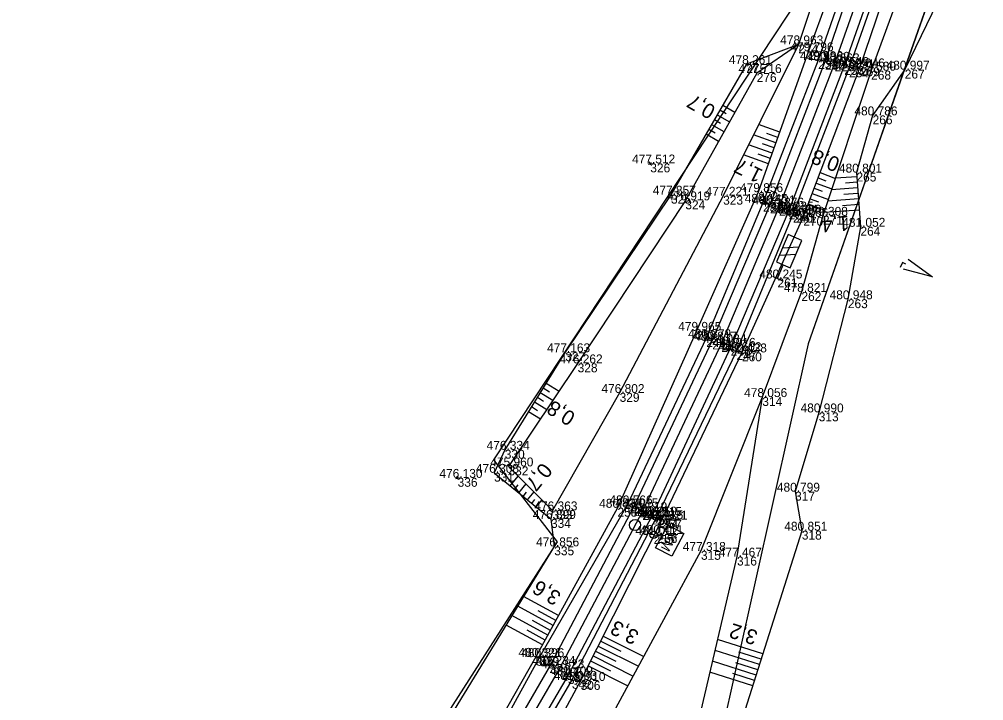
# Model space of a CAD drawing. Extents: x -1234191 to 23050, y -1290331 to -741191.
# Drawn here: x -864555.2 to -864425.4, y -1101399.4 to -1101307.6 of the extents above; entities that cross this region are included whole.
import ezdxf

# ---------------------------------------------------------------- set-up
doc = ezdxf.new("R2010")
doc.units = 0
for name, color, linetype in [('Vrstva 1', 7, 'Continuous'), ('Vrstva 4', 7, 'Continuous'), ('Vrstva 48', 7, 'Continuous'), ('Vrstva 49', 7, 'Continuous'), ('Vrstva 53', 7, 'Continuous'), ('Vrstva 55', 7, 'Continuous'), ('Vrstva 58', 7, 'Continuous'), ('Vrstva 60', 7, 'Continuous'), ('Vrstva 61', 7, 'Continuous'), ('Vrstva 7', 7, 'Continuous')]:
    doc.layers.add(name, color=color, linetype=linetype)

msp = doc.modelspace()

# ---------------------------------------------------------------- linework, layer by layer
at = {"layer": 'Vrstva 1'}
msp.add_lwpolyline([(-864438.45, -1101293.68), (-864445.42, -1101313.38), (-864452.9, -1101332.82), (-864460.67, -1101351.2), (-864471.32, -1101373.82), (-864482.48, -1101395.02), (-864494.11, -1101415.07), (-864504.07, -1101430.96), (-864513.69, -1101445.42), (-864527.39, -1101465.22), (-864539.35, -1101482.21), (-864541.69, -1101485.52), (-864563.06, -1101515.78), (-864582.17, -1101542.86), (-864597.09, -1101563.96), (-864604.42, -1101574.34), (-864621.95, -1101599.15), (-864625.83, -1101604.64), (-864632.37, -1101613.94)], dxfattribs=at)
at = {"layer": 'Vrstva 4'}
for points in [[(-864325.97, -1101045.24), (-864329.12, -1101049.52), (-864343.39, -1101069.37), (-864357.44, -1101089.97), (-864370.12, -1101109.99), (-864382.72, -1101133.35), (-864393.47, -1101156.46), (-864402.85, -1101179.61), (-864407.04, -1101191.09), (-864413.99, -1101211.29), (-864420.35, -1101230.87), (-864427.71, -1101254.31), (-864433.88, -1101273.6), (-864440.66, -1101292.97), (-864447.65, -1101313.08), (-864455.08, -1101332.3), (-864462.71, -1101350.53), (-864473.3, -1101372.92), (-864485.18, -1101393.5), (-864496.26, -1101413.7), (-864506.1, -1101429.71), (-864511.98, -1101438.55)], [(-864325.26, -1101045.53), (-864328.48, -1101049.88), (-864342.89, -1101069.87), (-864356.86, -1101090.26), (-864369.37, -1101110.48), (-864381.95, -1101133.65), (-864392.87, -1101156.85), (-864402.02, -1101179.75), (-864406.32, -1101191.4), (-864413.14, -1101211.41), (-864419.57, -1101231.17), (-864427.01, -1101254.56), (-864433.1, -1101273.57), (-864439.88, -1101293.22), (-864446.72, -1101313.17), (-864454.13, -1101332.5), (-864461.91, -1101350.86), (-864472.5, -1101373.31), (-864483.69, -1101394.55), (-864495.24, -1101414.47), (-864505.34, -1101430.44), (-864511.47, -1101439.18)], [(-864322.92, -1101046.82), (-864326.22, -1101051.41), (-864340.68, -1101071.39), (-864354.43, -1101092.08), (-864366.78, -1101111.91), (-864379.67, -1101135.72), (-864390.3, -1101158.03), (-864399.57, -1101180.63), (-864403.88, -1101192.38), (-864410.47, -1101212.21), (-864416.94, -1101232.08), (-864424.39, -1101255.27), (-864430.58, -1101274.33), (-864437.15, -1101294.02), (-864444.14, -1101313.87), (-864451.61, -1101333.34), (-864459.42, -1101351.7), (-864470, -1101374.43), (-864481.33, -1101395.92), (-864492.95, -1101415.79), (-864502.87, -1101431.75), (-864508.55, -1101440.98)], [(-864436.56, -1101294.47), (-864443.5, -1101314.19), (-864451.03, -1101333.76), (-864458.64, -1101352.28), (-864469.32, -1101374.48), (-864480.8, -1101396.56), (-864492.21, -1101416.13), (-864502.08, -1101432.29), (-864507.59, -1101441.55)]]:
    msp.add_lwpolyline(points, dxfattribs=at)
at = {"layer": 'Vrstva 48'}
for p, q in [((-864460.49, -1101319.13), (-864458.86, -1101320.07)), ((-864461.24, -1101320.43), (-864459.59, -1101321.38)), ((-864460.87, -1101319.78), (-864460.05, -1101320.25)), ((-864461.99, -1101321.73), (-864460.33, -1101322.69)), ((-864461.62, -1101321.08), (-864460.79, -1101321.56)), ((-864452.83, -1101322.79), (-864455.68, -1101321.77)), ((-864462.74, -1101323.03), (-864461.06, -1101324)), ((-864462.37, -1101322.38), (-864461.53, -1101322.86)), ((-864453.34, -1101324.2), (-864456.35, -1101323.13)), ((-864453.08, -1101323.5), (-864454.55, -1101322.97)), ((-864453.84, -1101325.62), (-864457.02, -1101324.48)), ((-864453.59, -1101324.91), (-864455.14, -1101324.36)), ((-864454.35, -1101327.03), (-864457.7, -1101325.83)), ((-864454.09, -1101326.32), (-864455.73, -1101325.74)), ((-864447.4, -1101328.24), (-864445.33, -1101329.02)), ((-864442.45, -1101328.79), (-864445.33, -1101329)), ((-864447.93, -1101329.64), (-864445.81, -1101330.44)), ((-864447.67, -1101328.94), (-864446.62, -1101329.33)), ((-864442.4, -1101329.54), (-864443.99, -1101329.65)), ((-864448.46, -1101331.04), (-864446.28, -1101331.87)), ((-864448.2, -1101330.34), (-864447.12, -1101330.75)), ((-864442.34, -1101330.29), (-864445.84, -1101330.54)), ((-864442.29, -1101331.03), (-864444.19, -1101331.17)), ((-864448.99, -1101332.45), (-864446.75, -1101333.29)), ((-864448.73, -1101331.75), (-864447.62, -1101332.16)), ((-864442.23, -1101331.78), (-864446.35, -1101332.08)), ((-864442.18, -1101332.53), (-864444.39, -1101332.69)), ((-864442.12, -1101333.28), (-864446.86, -1101333.62)), ((-864484.66, -1101357.21), (-864483.8, -1101357.75)), ((-864484.27, -1101356.58), (-864482.53, -1101357.66)), ((-864485.45, -1101358.49), (-864484.62, -1101359.01)), ((-864485.06, -1101357.85), (-864483.36, -1101358.9)), ((-864486.24, -1101359.76), (-864485.43, -1101360.27)), ((-864485.85, -1101359.13), (-864484.2, -1101360.15)), ((-864486.64, -1101360.4), (-864485.03, -1101361.4)), ((-864489.11, -1101370.43), (-864488.04, -1101369.11)), ((-864488.53, -1101370.9), (-864488.02, -1101370.27)), ((-864487.95, -1101371.38), (-864486.97, -1101370.17)), ((-864487.36, -1101371.85), (-864486.9, -1101371.28)), ((-864486.78, -1101372.32), (-864485.9, -1101371.24)), ((-864486.2, -1101372.79), (-864485.78, -1101372.28)), ((-864485.62, -1101373.27), (-864484.83, -1101372.3)), ((-864482.61, -1101387.91), (-864487.31, -1101385.35)), ((-864483.33, -1101389.23), (-864488.09, -1101386.63)), ((-864484.05, -1101390.55), (-864488.88, -1101387.91)), ((-864482.97, -1101388.57), (-864485.34, -1101387.28)), ((-864484.77, -1101391.86), (-864489.66, -1101389.19)), ((-864483.69, -1101389.89), (-864486.09, -1101388.58)), ((-864484.41, -1101391.21), (-864486.84, -1101389.88)), ((-864476.59, -1101390.67), (-864471.14, -1101393.42)), ((-864455.11, -1101393.06), (-864461.19, -1101391.13)), ((-864477.27, -1101392.01), (-864471.86, -1101394.73)), ((-864476.93, -1101391.33), (-864474.21, -1101392.71)), ((-864477.94, -1101393.34), (-864472.57, -1101396.05)), ((-864477.61, -1101392.68), (-864474.91, -1101394.03)), ((-864455.56, -1101394.49), (-864461.53, -1101392.59)), ((-864455.33, -1101393.77), (-864458.35, -1101392.82)), ((-864478.62, -1101394.68), (-864473.29, -1101397.37)), ((-864478.28, -1101394.01), (-864475.61, -1101395.36)), ((-864456.01, -1101395.92), (-864461.88, -1101394.06)), ((-864455.79, -1101395.2), (-864458.74, -1101394.26)), ((-864456.46, -1101397.35), (-864462.22, -1101395.52)), ((-864456.24, -1101396.63), (-864459.14, -1101395.71))]:
    msp.add_line(p, q, dxfattribs=at)
at = {"layer": 'Vrstva 49'}
for p, q in [((-864470.48, -1101327.09), (-864470.02, -1101326.91)), ((-864470.16, -1101327.23), (-864470.34, -1101326.77)), ((-864496.43, -1101369.43), (-864495.95, -1101369.28)), ((-864496.12, -1101369.59), (-864496.27, -1101369.12))]:
    msp.add_line(p, q, dxfattribs=at)
for points in [[(-864328.15, -1101039.32), (-864335.27, -1101047.42), (-864346.98, -1101066.41), (-864362.49, -1101090.95), (-864373.74, -1101106.91), (-864386.53, -1101129.64), (-864397.74, -1101154.21), (-864407.11, -1101177.94), (-864410.3, -1101188.64), (-864416.38, -1101208.82), (-864423.75, -1101230.89), (-864431.29, -1101252.09), (-864437.35, -1101271.07), (-864444.22, -1101292.75), (-864450.31, -1101310.96), (-864460.44, -1101331.35), (-864474.38, -1101357.92), (-864483.41, -1101373.73), (-864483.62, -1101374.89), (-864483.18, -1101378.58), (-864502.02, -1101409.41), (-864518.77, -1101434.76), (-864518.17, -1101436.09)], [(-864325.59, -1101041.88), (-864329.87, -1101045.84), (-864345.73, -1101067.69), (-864361.71, -1101091.84), (-864371.1, -1101108.72), (-864384, -1101131.09), (-864394.51, -1101155.74), (-864403.88, -1101179.28), (-864407.47, -1101189.84), (-864414.31, -1101209.95), (-864420.79, -1101230.11), (-864428.54, -1101253.99), (-864434.96, -1101272.85), (-864442.13, -1101293.16), (-864448.93, -1101311.88), (-864455.72, -1101330.86), (-864464.04, -1101349.54), (-864474.67, -1101373.38), (-864485.65, -1101393.46), (-864496.77, -1101413.09), (-864506.58, -1101429.43), (-864512.18, -1101438.42)], [(-864318.9, -1101047.07), (-864321.58, -1101050.43), (-864338.68, -1101073.34), (-864355, -1101096.37), (-864364.81, -1101112.04), (-864377.07, -1101134.47), (-864387.54, -1101157.65), (-864397.55, -1101181.81), (-864401.23, -1101192.4), (-864408, -1101212.48), (-864414.72, -1101231.75), (-864422.33, -1101255.54), (-864428.47, -1101274.92), (-864431.06, -1101283.53), (-864431.68, -1101285.36), (-864435.53, -1101294.87), (-864442.03, -1101314.05), (-864449.65, -1101334.19), (-864457.91, -1101352.45), (-864468.69, -1101374.99), (-864479.64, -1101396.71), (-864490.45, -1101416.72), (-864500.69, -1101433.39), (-864507.42, -1101441.67)], [(-864320.66, -1101052.33), (-864337.93, -1101074.11), (-864354.14, -1101097.16), (-864363.96, -1101112.63), (-864376.02, -1101135.36), (-864386.18, -1101158.57), (-864398.31, -1101192.51), (-864405.5, -1101214.73), (-864411.8, -1101232.73), (-864421.34, -1101260.5), (-864426.01, -1101275.11), (-864433.75, -1101296), (-864440.52, -1101314.5), (-864447, -1101334.05), (-864449.9, -1101344.31), (-864455.17, -1101358.47), (-864463.43, -1101379.19), (-864477.59, -1101405.3), (-864483.89, -1101424.26), (-864492.76, -1101438.81), (-864498.81, -1101444.44), (-864501.85, -1101446.9), (-864503.7, -1101446.79), (-864503.85, -1101445.96)], [(-864427.99, -1101297.82), (-864435.99, -1101314.36), (-864440.32, -1101320.52), (-864442.49, -1101328.23), (-864441.96, -1101335.53), (-864443.65, -1101345.29), (-864447.57, -1101360.53), (-864450.76, -1101371.21), (-864449.85, -1101376.47), (-864458.69, -1101404.37), (-864460.45, -1101416.79), (-864458.14, -1101427.77), (-864452.11, -1101437.25), (-864446.92, -1101440.7), (-864443.62, -1101444.67), (-864450.13, -1101449.66), (-864456.9, -1101456.76), (-864468.03, -1101457.53), (-864480.59, -1101457.88), (-864489.59, -1101452.12), (-864497.51, -1101446.69), (-864501.67, -1101449.58), (-864504.99, -1101449.09), (-864503.7, -1101446.79)], [(-864450.31, -1101310.96), (-864457.32, -1101313.62), (-864467.47, -1101331.21), (-864481.7, -1101352.43), (-864489.84, -1101365.57), (-864491.28, -1101368.67), (-864483.62, -1101374.89)], [(-864450.31, -1101310.96), (-864455.92, -1101314.82), (-864465.53, -1101331.97), (-864480.03, -1101353.93), (-864489.34, -1101367.81), (-864483.41, -1101373.73)], [(-864455.17, -1101358.47), (-864458.58, -1101379.96), (-864463.74, -1101402.03), (-864466.95, -1101403.86), (-864466.99, -1101415.21), (-864476.92, -1101421.51), (-864471.57, -1101435.18), (-864469.24, -1101434.18), (-864467.62, -1101429.88), (-864465.54, -1101434.22), (-864467.98, -1101438.88), (-864465.98, -1101445.69), (-864471.75, -1101455.03), (-864480.78, -1101454.15), (-864491.58, -1101446.87), (-864498.81, -1101444.44)]]:
    msp.add_lwpolyline(points, dxfattribs=at)
at = {"layer": 'Vrstva 53'}
for points in [[(-864422.69, -1101276.3), (-864437.09, -1101317.32), (-864441.47, -1101329.79), (-864449.01, -1101351.28), (-864463.25, -1101415.41), (-864470.37, -1101460.87), (-864497.03, -1101446.94), (-864523.91, -1101470.64), (-864527.06, -1101476.83), (-864532.4, -1101487.35), (-864533.94, -1101490.38), (-864515.88, -1101507.63), (-864533.94, -1101545.96), (-864537.96, -1101552.3), (-864581.14, -1101580.65), (-864642.06, -1101670.62), (-864682.87, -1101731.69), (-864747.95, -1101843.06)], [(-864762.75, -1101843.79), (-864777.75, -1101816.82), (-864776.26, -1101813.6), (-864773.02, -1101806.49), (-864762.79, -1101784.39), (-864737.16, -1101778.19), (-864710.42, -1101721.57), (-864708.98, -1101718.53), (-864693.48, -1101685.72), (-864658.84, -1101633.64), (-864610.89, -1101569.75), (-864608.25, -1101567.3), (-864598.38, -1101557.22), (-864612.32, -1101541.94), (-864597.3, -1101516.39), (-864553.6, -1101491), (-864548.43, -1101484.26), (-864547.6, -1101481.24), (-864525.61, -1101444.95), (-864482.73, -1101377.97), (-864491.31, -1101366.93), (-864446.31, -1101298.75)]]:
    msp.add_lwpolyline(points, dxfattribs=at)
at = {"layer": 'Vrstva 55'}
msp.add_lwpolyline([(-864422.69, -1101276.3), (-864449.01, -1101351.28), (-864463.25, -1101415.41), (-864470.37, -1101460.87), (-864497.03, -1101446.94), (-864523.91, -1101470.64), (-864533.94, -1101490.38), (-864515.88, -1101507.63), (-864533.94, -1101545.96), (-864537.96, -1101552.3), (-864581.14, -1101580.65), (-864642.06, -1101670.62), (-864682.87, -1101731.69), (-864747.95, -1101843.06)], dxfattribs=at)
at = {"layer": 'Vrstva 58'}
for points in [[(-864435.86, -1101340.56), (-864436.31, -1101340.34), (-864436.63, -1101341.02)], [(-864435.54, -1101339.88), (-864432.24, -1101342.26), (-864436.18, -1101341.24)]]:
    msp.add_lwpolyline(points, dxfattribs=at)
at = {"layer": 'Vrstva 60'}
for p, q in [((-864450.31, -1101310.96), (-864450.31, -1101310.96)), ((-864448.93, -1101311.88), (-864448.93, -1101311.88)), ((-864447.65, -1101313.08), (-864447.65, -1101313.08)), ((-864446.72, -1101313.17), (-864446.72, -1101313.17)), ((-864457.32, -1101313.62), (-864457.32, -1101313.62)), ((-864445.42, -1101313.38), (-864445.42, -1101313.38)), ((-864444.14, -1101313.87), (-864444.14, -1101313.87)), ((-864443.5, -1101314.19), (-864443.5, -1101314.19)), ((-864442.03, -1101314.05), (-864442.03, -1101314.05)), ((-864440.52, -1101314.5), (-864440.52, -1101314.5)), ((-864435.99, -1101314.36), (-864435.99, -1101314.36)), ((-864455.92, -1101314.82), (-864455.92, -1101314.82)), ((-864440.32, -1101320.52), (-864440.32, -1101320.52)), ((-864470.25, -1101327), (-864470.25, -1101327)), ((-864442.49, -1101328.23), (-864442.49, -1101328.23)), ((-864467.47, -1101331.21), (-864467.47, -1101331.21)), ((-864460.44, -1101331.35), (-864460.44, -1101331.35)), ((-864455.72, -1101330.86), (-864455.72, -1101330.86)), ((-864465.53, -1101331.97), (-864465.53, -1101331.97)), ((-864455.08, -1101332.3), (-864455.08, -1101332.3)), ((-864454.13, -1101332.5), (-864454.13, -1101332.5)), ((-864452.9, -1101332.82), (-864452.9, -1101332.82)), ((-864451.61, -1101333.34), (-864451.61, -1101333.34)), ((-864451.03, -1101333.76), (-864451.03, -1101333.76)), ((-864450.56, -1101333.76), (-864450.56, -1101333.76)), ((-864449.65, -1101334.19), (-864449.65, -1101334.19)), ((-864447, -1101334.05), (-864447, -1101334.05)), ((-864441.96, -1101335.53), (-864441.96, -1101335.53)), ((-864453.12, -1101342.49), (-864453.12, -1101342.49)), ((-864449.9, -1101344.31), (-864449.9, -1101344.31)), ((-864443.65, -1101345.29), (-864443.65, -1101345.29)), ((-864464.04, -1101349.54), (-864464.04, -1101349.54)), ((-864462.71, -1101350.53), (-864462.71, -1101350.53)), ((-864461.91, -1101350.86), (-864461.91, -1101350.86)), ((-864460.67, -1101351.2), (-864460.67, -1101351.2)), ((-864459.42, -1101351.7), (-864459.42, -1101351.7)), ((-864481.7, -1101352.43), (-864481.7, -1101352.43)), ((-864458.64, -1101352.28), (-864458.64, -1101352.28)), ((-864457.91, -1101352.45), (-864457.91, -1101352.45)), ((-864480.03, -1101353.93), (-864480.03, -1101353.93)), ((-864474.38, -1101357.92), (-864474.38, -1101357.92)), ((-864455.17, -1101358.47), (-864455.17, -1101358.47)), ((-864447.57, -1101360.53), (-864447.57, -1101360.53)), ((-864489.84, -1101365.57), (-864489.84, -1101365.57)), ((-864491.28, -1101368.67), (-864491.28, -1101368.67)), ((-864489.34, -1101367.81), (-864489.34, -1101367.81)), ((-864496.19, -1101369.35), (-864496.19, -1101369.35)), ((-864450.76, -1101371.21), (-864450.76, -1101371.21)), ((-864473.3, -1101372.92), (-864473.3, -1101372.92)), ((-864483.41, -1101373.73), (-864483.41, -1101373.73)), ((-864474.67, -1101373.38), (-864474.67, -1101373.38)), ((-864472.5, -1101373.31), (-864472.5, -1101373.31)), ((-864471.32, -1101373.82), (-864471.32, -1101373.82)), ((-864483.62, -1101374.89), (-864483.62, -1101374.89)), ((-864470, -1101374.43), (-864470, -1101374.43)), ((-864469.32, -1101374.48), (-864469.32, -1101374.48)), ((-864469.17, -1101374.92), (-864469.17, -1101374.92)), ((-864468.69, -1101374.99), (-864468.69, -1101374.99)), ((-864449.85, -1101376.47), (-864449.85, -1101376.47)), ((-864469.8, -1101377.03), (-864469.8, -1101377.03)), ((-864469.28, -1101376.93), (-864469.28, -1101376.93)), ((-864483.18, -1101378.58), (-864483.18, -1101378.58)), ((-864463.43, -1101379.19), (-864463.43, -1101379.19)), ((-864458.58, -1101379.96), (-864458.58, -1101379.96)), ((-864485.65, -1101393.46), (-864485.65, -1101393.46)), ((-864485.18, -1101393.5), (-864485.18, -1101393.5)), ((-864483.69, -1101394.55), (-864483.69, -1101394.55)), ((-864482.48, -1101395.02), (-864482.48, -1101395.02)), ((-864481.33, -1101395.92), (-864481.33, -1101395.92)), ((-864480.8, -1101396.56), (-864480.8, -1101396.56)), ((-864479.64, -1101396.71), (-864479.64, -1101396.71))]:
    msp.add_line(p, q, dxfattribs=at)
at = {"layer": 'Vrstva 7'}
for p, q in [((-864451.03, -1101333.58), (-864450.1, -1101333.94)), ((-864450.74, -1101334.23), (-864450.38, -1101333.3)), ((-864452.87, -1101339.34), (-864450.64, -1101339.2)), ((-864450.25, -1101338.28), (-864452.48, -1101338.42)), ((-864453.81, -1101342.2), (-864452.43, -1101342.79)), ((-864469.61, -1101374.69), (-864468.72, -1101375.15)), ((-864469.4, -1101375.36), (-864468.93, -1101374.48)), ((-864469.77, -1101376.99), (-864469.82, -1101377.08)), ((-864469.28, -1101376.93), (-864468.73, -1101377.22))]:
    msp.add_line(p, q, dxfattribs=at)
msp.add_lwpolyline([(-864453.12, -1101342.49), (-864452.34, -1101340.65), (-864451.42, -1101341.04), (-864449.86, -1101337.36), (-864451.7, -1101336.58), (-864453.26, -1101340.26), (-864452.34, -1101340.65)], dxfattribs=at)
msp.add_lwpolyline([(-864467.91, -1101375.68), (-864465.72, -1101376.83), (-864467.34, -1101379.92), (-864469.54, -1101378.76)], close=True, dxfattribs=at)
for centre, radius in [((-864472.31, -1101375.71), 0.75), ((-864469.8, -1101377.03), 0.5)]:
    msp.add_circle(centre, radius, dxfattribs=at)

# ---------------------------------------------------------------- texts
at = {"layer": 'Vrstva 48'}
for s, rotation, p in [('0,7', 150.014, (-864461.3, -1101319.42)), ('0,8', 159.2795, (-864444.58, -1101326.34)), ('1,7', 153.5767, (-864454.94, -1101327.94)), ('1,4', 184.141, (-864443.55, -1101334.03)), ('0,8', 148.2087, (-864480.18, -1101360.77)), ('0,7', 230.8687, (-864484.83, -1101367.17)), ('3,6', 148.5746, (-864482.1, -1101384.96)), ('3,3', 153.2432, (-864471.61, -1101390.14)), ('3,2', 162.412, (-864455.64, -1101390.02))]:
    msp.add_text(s, height=2, rotation=rotation, dxfattribs=at).set_placement(p)
at = {"layer": 'Vrstva 60'}
for s, p in [('274', (-864450.31, -1101312.16)), ('273', (-864448.93, -1101313.08)), ('231', (-864447.65, -1101314.28)), ('232', (-864446.72, -1101314.37)), ('275', (-864457.32, -1101314.82)), ('229', (-864445.42, -1101314.58)), ('233', (-864444.14, -1101315.07)), ('234', (-864443.5, -1101315.39)), ('269', (-864442.03, -1101315.25)), ('268', (-864440.52, -1101315.7)), ('267', (-864435.99, -1101315.56)), ('276', (-864455.92, -1101316.02)), ('266', (-864440.32, -1101321.72)), ('326', (-864470.25, -1101328.2)), ('265', (-864442.49, -1101329.43)), ('325', (-864467.47, -1101332.41)), ('323', (-864460.44, -1101332.55)), ('272', (-864455.72, -1101332.06)), ('324', (-864465.53, -1101333.17)), ('237', (-864455.08, -1101333.51)), ('238', (-864454.13, -1101333.7)), ('235', (-864452.9, -1101334.02)), ('239', (-864451.61, -1101334.54)), ('240', (-864451.03, -1101334.96)), ('241', (-864450.56, -1101334.96)), ('270', (-864449.65, -1101335.39)), ('271', (-864447, -1101335.25)), ('264', (-864441.96, -1101336.73)), ('261', (-864453.12, -1101343.69)), ('262', (-864449.9, -1101345.51)), ('263', (-864443.65, -1101346.49)), ('259', (-864464.04, -1101350.74)), ('244', (-864462.71, -1101351.73)), ('245', (-864461.91, -1101352.06)), ('242', (-864460.67, -1101352.4)), ('246', (-864459.42, -1101352.9)), ('327', (-864481.7, -1101353.63)), ('247', (-864458.64, -1101353.48)), ('260', (-864457.91, -1101353.65)), ('328', (-864480.03, -1101355.13)), ('329', (-864474.38, -1101359.11)), ('314', (-864455.17, -1101359.67)), ('313', (-864447.57, -1101361.73)), ('330', (-864489.84, -1101366.77)), ('331', (-864491.28, -1101369.86)), ('332', (-864489.34, -1101369.01)), ('336', (-864496.19, -1101370.55)), ('317', (-864450.76, -1101372.41)), ('250', (-864473.3, -1101374.12)), ('333', (-864483.41, -1101374.93)), ('258', (-864474.67, -1101374.58)), ('251', (-864472.5, -1101374.51)), ('248', (-864471.32, -1101375.02)), ('334', (-864483.62, -1101376.09)), ('252', (-864470, -1101375.63)), ('253', (-864469.32, -1101375.68)), ('254', (-864469.17, -1101376.12)), ('257', (-864468.69, -1101376.19)), ('318', (-864449.85, -1101377.67)), ('255', (-864469.8, -1101378.24)), ('256', (-864469.28, -1101378.13)), ('335', (-864483.18, -1101379.78)), ('315', (-864463.43, -1101380.39)), ('316', (-864458.58, -1101381.16)), ('307', (-864485.65, -1101394.66)), ('339', (-864485.18, -1101394.7)), ('340', (-864483.69, -1101395.75)), ('337', (-864482.48, -1101396.22)), ('341', (-864481.33, -1101397.12)), ('342', (-864480.8, -1101397.76)), ('306', (-864479.64, -1101397.91))]:
    msp.add_text(s, height=1.2, dxfattribs=at).set_placement(p)
at = {"layer": 'Vrstva 61'}
for s, p in [('478.963', (-864452.76, -1101310.96)), ('479.796', (-864451.38, -1101311.88)), ('479.996', (-864450.1, -1101313.08)), ('478.261', (-864459.67, -1101313.62)), ('480.389', (-864449.18, -1101313.17)), ('480.663', (-864447.87, -1101313.38)), ('480.549', (-864446.59, -1101313.87)), ('480.291', (-864445.86, -1101314.19)), ('480.046', (-864444.48, -1101314.05)), ('480.997', (-864438.44, -1101314.36)), ('477.716', (-864458.37, -1101314.82)), ('479.580', (-864442.97, -1101314.5)), ('480.786', (-864442.77, -1101320.52)), ('477.512', (-864472.7, -1101327)), ('480.801', (-864444.85, -1101328.23)), ('477.857', (-864469.92, -1101331.21)), ('479.856', (-864458.17, -1101330.86)), ('476.919', (-864467.99, -1101331.97)), ('477.221', (-864462.8, -1101331.35)), ('480.145', (-864457.54, -1101332.3)), ('480.531', (-864456.49, -1101332.5)), ('480.876', (-864455.35, -1101332.82)), ('480.835', (-864454.07, -1101333.34)), ('480.494', (-864453.48, -1101333.76)), ('480.690', (-864453.01, -1101333.76)), ('480.266', (-864452.1, -1101334.19)), ('479.308', (-864449.45, -1101334.05)), ('481.052', (-864444.41, -1101335.53)), ('480.245', (-864455.57, -1101342.49)), ('478.821', (-864452.26, -1101344.31)), ('480.948', (-864446.11, -1101345.29)), ('479.965', (-864466.49, -1101349.54)), ('480.379', (-864465.16, -1101350.53)), ('480.817', (-864464.36, -1101350.86)), ('481.084', (-864463.12, -1101351.2)), ('481.016', (-864461.87, -1101351.7)), ('477.163', (-864484.15, -1101352.43)), ('480.602', (-864461.09, -1101352.28)), ('480.438', (-864460.36, -1101352.45)), ('476.262', (-864482.47, -1101353.93)), ('476.802', (-864476.83, -1101357.92)), ('478.056', (-864457.62, -1101358.47)), ('480.990', (-864450.02, -1101360.53)), ('476.334', (-864492.29, -1101365.57)), ('476.308', (-864493.73, -1101368.67)), ('475.960', (-864491.79, -1101367.81)), ('476.130', (-864498.64, -1101369.35)), ('480.799', (-864453.21, -1101371.21)), ('476.363', (-864485.86, -1101373.73)), ('480.438', (-864477.13, -1101373.38)), ('480.566', (-864475.75, -1101372.92)), ('481.015', (-864474.95, -1101373.31)), ('481.319', (-864473.77, -1101373.82)), ('476.899', (-864486.07, -1101374.89)), ('481.259', (-864472.45, -1101374.43)), ('480.915', (-864471.77, -1101374.48)), ('481.115', (-864471.62, -1101374.92)), ('480.621', (-864471.05, -1101374.99)), ('480.851', (-864452.21, -1101376.47)), ('481.002', (-864472.25, -1101377.03)), ('480.411', (-864471.63, -1101376.93)), ('476.856', (-864485.63, -1101378.58)), ('477.318', (-864465.88, -1101379.19)), ('477.467', (-864461.03, -1101379.96)), ('480.321', (-864488, -1101393.46)), ('480.396', (-864487.63, -1101393.5)), ('481.234', (-864486.14, -1101394.55)), ('481.523', (-864484.93, -1101395.02)), ('481.409', (-864483.78, -1101395.92)), ('481.093', (-864483.25, -1101396.56)), ('480.910', (-864482.09, -1101396.71))]:
    msp.add_text(s, height=1.2, dxfattribs=at).set_placement(p)
at = {"layer": 'Vrstva 7'}
msp.add_text('KM', height=1.247, rotation=242.2489, dxfattribs=at).set_placement((-864467.7, -1101376.61))

doc.saveas('drawing.dxf')
